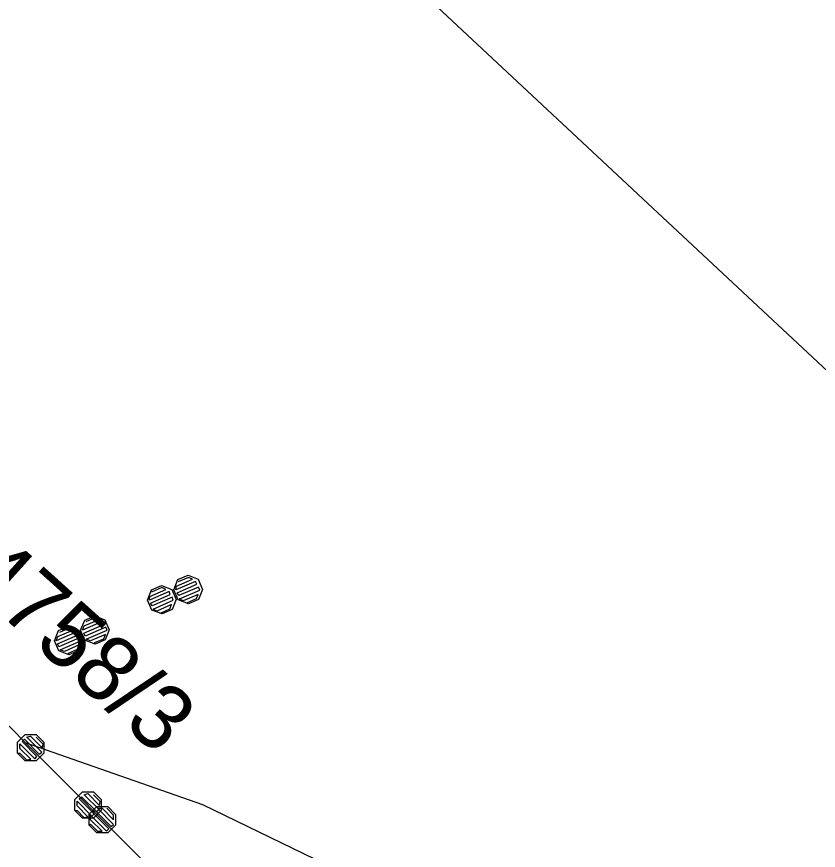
# Model space of a CAD drawing. Extents: x -266179 to -264727, y -1243225 to -1241702.
# Drawn here: x -266045.95 to -266026.16, y -1242728.24 to -1242707.66 of the extents above; entities that cross this region are included whole.
import ezdxf

# ---------------------------------------------------------------- set-up
doc = ezdxf.new("R2010")
doc.units = 0
for name, color, linetype in [('Vrstva 1', 7, 'Continuous'), ('Vrstva 19', 7, 'Continuous'), ('Vrstva 21', 7, 'Continuous')]:
    doc.layers.add(name, color=color, linetype=linetype)

msp = doc.modelspace()

# ---------------------------------------------------------------- linework, layer by layer
at = {"layer": 'Vrstva 1'}
for p, q in [((-266059.99, -1242684.59), (-266020.77, -1242721.25)), ((-266045.74, -1242725.58), (-266047.15, -1242724.16)), ((-266034.49, -1242736.88), (-266045.74, -1242725.58)), ((-266045.74, -1242725.58), (-266041.37, -1242727.11)), ((-266041.37, -1242727.11), (-266034.28, -1242730.54))]:
    msp.add_line(p, q, dxfattribs=at)
at = {"layer": 'Vrstva 19'}
for p, q in [((-266045.74, -1242725.58), (-266047.15, -1242724.16)), ((-266034.49, -1242736.88), (-266045.74, -1242725.58))]:
    msp.add_line(p, q, dxfattribs=at)
for points in [[(-266041.714, -1242722.158), (-266041.963, -1242722.059), (-266042.071, -1242721.811), (-266041.972, -1242721.561), (-266041.724, -1242721.454), (-266041.474, -1242721.553), (-266041.367, -1242721.801), (-266041.466, -1242722.051), (-266041.714, -1242722.158), (-266041.739, -1242722.125), (-266041.518, -1242722.03), (-266041.477, -1242721.925), (-266041.844, -1242722.083), (-266041.931, -1242722.034), (-266041.435, -1242721.819), (-266041.467, -1242721.746), (-266041.953, -1242721.956), (-266041.994, -1242721.887), (-266041.508, -1242721.676), (-266041.54, -1242721.603), (-266042.026, -1242721.814), (-266042.012, -1242721.72), (-266041.617, -1242721.549), (-266041.713, -1242721.504), (-266041.97, -1242721.615)], [(-266042.365, -1242722.409), (-266042.615, -1242722.311), (-266042.723, -1242722.064), (-266042.625, -1242721.814), (-266042.378, -1242721.706), (-266042.127, -1242721.804), (-266042.019, -1242722.051), (-266042.117, -1242722.301), (-266042.365, -1242722.409), (-266042.39, -1242722.377), (-266042.17, -1242722.281), (-266042.129, -1242722.175), (-266042.495, -1242722.336), (-266042.582, -1242722.286), (-266042.087, -1242722.07), (-266042.119, -1242721.997), (-266042.605, -1242722.209), (-266042.646, -1242722.14), (-266042.161, -1242721.927), (-266042.193, -1242721.854), (-266042.678, -1242722.066), (-266042.665, -1242721.973), (-266042.271, -1242721.801), (-266042.367, -1242721.755), (-266042.623, -1242721.868)], [(-266044.017, -1242723.155), (-266044.267, -1242723.056), (-266044.374, -1242722.808), (-266044.275, -1242722.558), (-266044.027, -1242722.451), (-266043.778, -1242722.55), (-266043.67, -1242722.798), (-266043.769, -1242723.047), (-266044.017, -1242723.155), (-266044.024, -1242723.114), (-266043.804, -1242723.019), (-266043.762, -1242722.913), (-266044.129, -1242723.072), (-266044.234, -1242723.031), (-266043.72, -1242722.808), (-266043.752, -1242722.735), (-266044.266, -1242722.957), (-266044.298, -1242722.884), (-266043.784, -1242722.661), (-266043.816, -1242722.588), (-266044.33, -1242722.81), (-266044.288, -1242722.705), (-266043.921, -1242722.546), (-266044.026, -1242722.505), (-266044.246, -1242722.6)], [(-266044.664, -1242723.415), (-266044.914, -1242723.318), (-266045.023, -1242723.07), (-266044.925, -1242722.82), (-266044.677, -1242722.712), (-266044.427, -1242722.81), (-266044.319, -1242723.057), (-266044.417, -1242723.307), (-266044.664, -1242723.415), (-266044.671, -1242723.375), (-266044.451, -1242723.279), (-266044.41, -1242723.173), (-266044.776, -1242723.334), (-266044.882, -1242723.292), (-266044.369, -1242723.068), (-266044.401, -1242722.995), (-266044.914, -1242723.219), (-266044.946, -1242723.146), (-266044.433, -1242722.921), (-266044.465, -1242722.848), (-266044.978, -1242723.072), (-266044.937, -1242722.967), (-266044.57, -1242722.807), (-266044.676, -1242722.766), (-266044.895, -1242722.862)], [(-266045.933, -1242725.841), (-266045.932, -1242725.572), (-266045.741, -1242725.382), (-266045.472, -1242725.383), (-266045.282, -1242725.574), (-266045.283, -1242725.843), (-266045.474, -1242726.033), (-266045.743, -1242726.032), (-266045.933, -1242725.841), (-266045.877, -1242725.841), (-266045.707, -1242726.011), (-266045.608, -1242725.997), (-266045.876, -1242725.728), (-266045.876, -1242725.615), (-266045.509, -1242725.984), (-266045.453, -1242725.927), (-266045.819, -1242725.558), (-266045.762, -1242725.502), (-266045.396, -1242725.871), (-266045.332, -1242725.822), (-266045.699, -1242725.453), (-266045.614, -1242725.425), (-266045.325, -1242725.716), (-266045.303, -1242725.624), (-266045.472, -1242725.453)], [(-266044.52, -1242727.259), (-266044.52, -1242726.99), (-266044.329, -1242726.799), (-266044.06, -1242726.8), (-266043.869, -1242726.991), (-266043.87, -1242727.26), (-266044.061, -1242727.451), (-266044.33, -1242727.45), (-266044.52, -1242727.259), (-266044.464, -1242727.259), (-266044.295, -1242727.429), (-266044.196, -1242727.415), (-266044.464, -1242727.146), (-266044.463, -1242727.032), (-266044.097, -1242727.401), (-266044.04, -1242727.345), (-266044.407, -1242726.976), (-266044.35, -1242726.92), (-266043.983, -1242727.288), (-266043.919, -1242727.239), (-266044.286, -1242726.87), (-266044.201, -1242726.842), (-266043.912, -1242727.133), (-266043.891, -1242727.041), (-266044.06, -1242726.871)], [(-266044.164, -1242727.621), (-266044.163, -1242727.353), (-266043.972, -1242727.162), (-266043.703, -1242727.163), (-266043.513, -1242727.355), (-266043.514, -1242727.623), (-266043.705, -1242727.814), (-266043.974, -1242727.813), (-266044.164, -1242727.621), (-266044.129, -1242727.6), (-266043.959, -1242727.771), (-266043.846, -1242727.771), (-266044.128, -1242727.487), (-266044.128, -1242727.374), (-266043.733, -1242727.771), (-266043.676, -1242727.715), (-266044.071, -1242727.318), (-266044.014, -1242727.261), (-266043.62, -1242727.658), (-266043.563, -1242727.602), (-266043.958, -1242727.205), (-266043.845, -1242727.205), (-266043.563, -1242727.489), (-266043.562, -1242727.376), (-266043.731, -1242727.206)]]:
    msp.add_lwpolyline(points, dxfattribs=at)
at = {"layer": 'Vrstva 21'}
for p, q in [((-266045.74, -1242725.58), (-266047.15, -1242724.16)), ((-266034.49, -1242736.88), (-266045.74, -1242725.58))]:
    msp.add_line(p, q, dxfattribs=at)

# ---------------------------------------------------------------- texts
at = {"layer": 'Vrstva 1'}
msp.add_text('4758/3', height=1.6, rotation=317.9916, dxfattribs=at).set_placement((-266047.327, -1242721.556))

doc.saveas('drawing.dxf')
